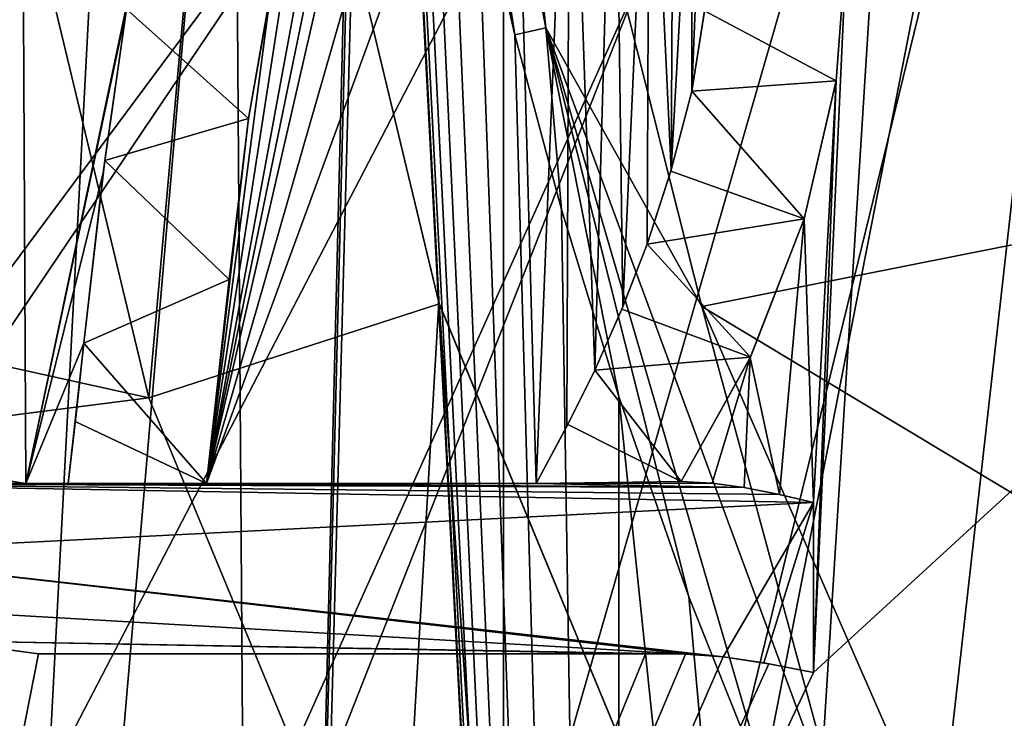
# Model space of a CAD drawing. Header units: millimetres. Extents: x -147 to 148, y -145 to 204.
# Tile 352 of 571: x 74.92 to 77.5, y -5.63 to -3.8. Entities that reach past the tile are written whole.
import ezdxf

# ---------------------------------------------------------------- set-up
doc = ezdxf.new("R2010")
doc.units = ezdxf.units.MM
doc.header["$LTSCALE"] = 26.699852
for name, color, linetype in [('1445', 7, 'CONTINUOUS'), ('1446', 7, 'CONTINUOUS'), ('1896', 7, 'CONTINUOUS'), ('1962', 7, 'CONTINUOUS'), ('1968', 7, 'CONTINUOUS'), ('1984', 7, 'CONTINUOUS'), ('1986', 7, 'CONTINUOUS'), ('1994', 7, 'CONTINUOUS'), ('1996', 7, 'CONTINUOUS'), ('1997', 7, 'CONTINUOUS'), ('2006', 7, 'CONTINUOUS'), ('2007', 7, 'CONTINUOUS'), ('2015', 7, 'CONTINUOUS'), ('743', 7, 'CONTINUOUS'), ('744', 7, 'CONTINUOUS'), ('764', 7, 'CONTINUOUS'), ('837', 7, 'CONTINUOUS'), ('853', 7, 'CONTINUOUS'), ('854', 7, 'CONTINUOUS'), ('855', 7, 'CONTINUOUS'), ('856', 7, 'CONTINUOUS'), ('864', 7, 'CONTINUOUS'), ('865', 7, 'CONTINUOUS'), ('866', 7, 'CONTINUOUS'), ('867', 7, 'CONTINUOUS'), ('868', 7, 'CONTINUOUS'), ('869', 7, 'CONTINUOUS'), ('870', 7, 'CONTINUOUS'), ('871', 7, 'CONTINUOUS'), ('872', 7, 'CONTINUOUS'), ('873', 7, 'CONTINUOUS'), ('874', 7, 'CONTINUOUS'), ('875', 7, 'CONTINUOUS'), ('882', 7, 'CONTINUOUS'), ('883', 7, 'CONTINUOUS'), ('884', 7, 'CONTINUOUS')]:
    doc.layers.add(name, color=color, linetype=linetype)

msp = doc.modelspace()

# ---------------------------------------------------------------- linework, layer by layer
at = {"layer": '1445', "color": 7, "linetype": 'CONTINUOUS', "true_color": 0xd8d8d8}
for points in [[(84.5858, -2.5858, 89.9), (73.0939, -14.0777, 89.9), (84.2845, -2.3753, 90.9857), (84.5858, -2.5858, 89.9)], [(73.0939, -14.0777, 89.9), (84.08, -2.4733, 91.2116), (84.2845, -2.3753, 90.9857), (73.0939, -14.0777, 89.9)], [(73.0939, -14.0777, 89.9), (83.8448, -2.6417, 91.3533), (84.08, -2.4733, 91.2116), (73.0939, -14.0777, 89.9)], [(73.0939, -14.0777, 89.9), (83.6089, -2.8555, 91.4), (83.8448, -2.6417, 91.3533), (73.0939, -14.0777, 89.9)], [(73.4886, -12.9759, 91.4), (83.6089, -2.8555, 91.4), (73.0939, -14.0777, 89.9), (73.4886, -12.9759, 91.4)]]:
    msp.add_3dface(points, dxfattribs=at)
at = {"layer": '1446', "color": 7, "linetype": 'CONTINUOUS', "true_color": 0xd8d8d8}
for points in [[(75.9223, -16.9061, 89.9), (73.0939, -14.0777, 89.9), (84.5858, -2.5858, 89.9), (75.9223, -16.9061, 89.9)], [(75.9223, -16.9061, 89.9), (84.5858, -2.5858, 89.9), (86, -6.8284, 89.9), (75.9223, -16.9061, 89.9)]]:
    msp.add_3dface(points, dxfattribs=at)
at = {"layer": '1896', "color": 7, "linetype": 'CONTINUOUS', "true_color": 0xd8d8d8}
for points in [[(20.75, 0, 26.9), (20.7086, -1.3008, 26.9), (81.4515, -22.5327, 26.9), (20.75, 0, 26.9)], [(74.0173, -18.037, 26.9), (20.75, 0, 26.9), (76.3112, -19.8349, 26.9), (74.0173, -18.037, 26.9)], [(76.3112, -19.8349, 26.9), (20.75, 0, 26.9), (78.8011, -21.339, 26.9), (76.3112, -19.8349, 26.9)], [(78.8011, -21.339, 26.9), (20.75, 0, 26.9), (81.4515, -22.5327, 26.9), (78.8011, -21.339, 26.9)], [(20.7086, -1.3008, 26.9), (20.5856, -2.6023, 26.9), (145.5, -45.5, 26.9), (20.7086, -1.3008, 26.9)], [(81.4515, -22.5327, 26.9), (20.7086, -1.3008, 26.9), (145.5, -45.5, 26.9), (81.4515, -22.5327, 26.9)], [(20.5856, -2.6023, 26.9), (20.3823, -3.8891, 26.9), (145.5, -45.5, 26.9), (20.5856, -2.6023, 26.9)], [(20.3823, -3.8891, 26.9), (20.0982, -5.1579, 26.9), (145.5, -45.5, 26.9), (20.3823, -3.8891, 26.9)], [(20.0982, -5.1579, 26.9), (19.7334, -6.4131, 26.9), (145.5, -45.5, 26.9), (20.0982, -5.1579, 26.9)]]:
    msp.add_3dface(points, dxfattribs=at)
at = {"layer": '1962', "color": 7, "linetype": 'CONTINUOUS', "true_color": 0xd8d8d8}
for points in [[(71.0848, -2.6271, 29.7804), (78.2, 0, 29.8263), (71.6199, -5.1997, 29.7355), (71.0848, -2.6271, 29.7804)], [(71.6199, -5.1997, 29.7355), (78.2, 0, 29.8263), (72.5021, -7.6719, 29.6923), (71.6199, -5.1997, 29.7355)], [(72.5021, -7.6719, 29.6923), (78.2, 0, 29.8263), (73.7139, -9.9978, 29.6517), (72.5021, -7.6719, 29.6923)], [(73.7139, -9.9978, 29.6517), (78.2, 0, 29.8263), (75.2338, -12.1364, 29.6144), (73.7139, -9.9978, 29.6517)], [(75.2338, -12.1364, 29.6144), (78.2, 0, 29.8263), (77.0348, -14.0488, 29.581), (75.2338, -12.1364, 29.6144)], [(78.2, 0, 29.8263), (78.2464, -1.0423, 29.8081), (77.0348, -14.0488, 29.581), (78.2, 0, 29.8263)], [(78.2464, -1.0423, 29.8081), (78.3827, -2.0686, 29.7901), (77.0348, -14.0488, 29.581), (78.2464, -1.0423, 29.8081)], [(78.3827, -2.0686, 29.7901), (78.6101, -3.0827, 29.7724), (77.0348, -14.0488, 29.581), (78.3827, -2.0686, 29.7901)], [(78.6101, -3.0827, 29.7724), (78.9252, -4.073, 29.7552), (77.0348, -14.0488, 29.581), (78.6101, -3.0827, 29.7724)], [(77.0348, -14.0488, 29.581), (78.9252, -4.073, 29.7552), (79.0824, -15.6965, 29.5523), (77.0348, -14.0488, 29.581)]]:
    msp.add_3dface(points, dxfattribs=at)
at = {"layer": '1968', "color": 7, "linetype": 'CONTINUOUS', "true_color": 0xd8d8d8}
for points in [[(70.9082, 0, 33.4644), (74.7106, -11.4689, 33.6646), (75.5708, -12.5368, 33.6832), (70.9082, 0, 33.4644)], [(70.9082, 0, 33.4644), (75.5708, -12.5368, 33.6832), (76.5028, -13.5378, 33.7007), (70.9082, 0, 33.4644)], [(70.9082, 0, 33.4644), (76.5028, -13.5378, 33.7007), (77.5072, -14.4717, 33.717), (70.9082, 0, 33.4644)], [(70.9082, 0, 33.4644), (77.5072, -14.4717, 33.717), (78, 0, 33.4644), (70.9082, 0, 33.4644)]]:
    msp.add_3dface(points, dxfattribs=at)
at = {"layer": '1984', "color": 7, "linetype": 'CONTINUOUS', "true_color": 0xd8d8d8}
for points in [[(71.0997, -2.7334, 39.3164), (78, 0, 39.3641), (71.3414, -4.0788, 39.2929), (71.0997, -2.7334, 39.3164)], [(71.3414, -4.0788, 39.2929), (78, 0, 39.3641), (71.6792, -5.4061, 39.2697), (71.3414, -4.0788, 39.2929)], [(71.6792, -5.4061, 39.2697), (78, 0, 39.3641), (72.109, -6.6995, 39.2472), (71.6792, -5.4061, 39.2697)], [(72.109, -6.6995, 39.2472), (78, 0, 39.3641), (72.6312, -7.9608, 39.2252), (72.109, -6.6995, 39.2472)], [(72.6312, -7.9608, 39.2252), (78, 0, 39.3641), (73.2368, -9.1734, 39.204), (72.6312, -7.9608, 39.2252)], [(73.2368, -9.1734, 39.204), (78, 0, 39.3641), (73.9258, -10.3374, 39.1837), (73.2368, -9.1734, 39.204)], [(73.9258, -10.3374, 39.1837), (78, 0, 39.3641), (74.6967, -11.4499, 39.1643), (73.9258, -10.3374, 39.1837)], [(74.6967, -11.4499, 39.1643), (78, 0, 39.3641), (75.5521, -12.5142, 39.1457), (74.6967, -11.4499, 39.1643)], [(75.5521, -12.5142, 39.1457), (78, 0, 39.3641), (76.4807, -13.5154, 39.1282), (75.5521, -12.5142, 39.1457)], [(76.4807, -13.5154, 39.1282), (78, 0, 39.3641), (77.4776, -14.4456, 39.112), (76.4807, -13.5154, 39.1282)], [(78, 0, 39.3641), (78.1823, -2.084, 39.3277), (77.4776, -14.4456, 39.112), (78, 0, 39.3641)], [(77.4776, -14.4456, 39.112), (78.1823, -2.084, 39.3277), (78.5385, -15.3032, 39.097), (77.4776, -14.4456, 39.112)]]:
    msp.add_3dface(points, dxfattribs=at)
at = {"layer": '1986', "color": 7, "linetype": 'CONTINUOUS', "true_color": 0xd8d8d8}
for points in [[(70.9081, 0, 42.9039), (74.6919, -11.4438, 43.1037), (75.5525, -12.5148, 43.1224), (70.9081, 0, 42.9039)], [(70.9081, 0, 42.9039), (75.5525, -12.5148, 43.1224), (75.8398, -0.8395, 42.9186), (70.9081, 0, 42.9039)], [(75.8398, -0.8395, 42.9186), (75.5525, -12.5148, 43.1224), (75.8422, -1.0915, 42.923), (75.8398, -0.8395, 42.9186)], [(75.8422, -1.0915, 42.923), (75.5525, -12.5148, 43.1224), (75.8513, -1.3613, 42.9277), (75.8422, -1.0915, 42.923)], [(75.5525, -12.5148, 43.1224), (76.4877, -13.5227, 43.14), (75.8513, -1.3613, 42.9277), (75.5525, -12.5148, 43.1224)], [(75.8513, -1.3613, 42.9277), (76.4877, -13.5227, 43.14), (75.8615, -1.552, 42.931), (75.8513, -1.3613, 42.9277)], [(75.8615, -1.552, 42.931), (76.4877, -13.5227, 43.14), (75.8681, -1.6498, 42.9327), (75.8615, -1.552, 42.931)], [(75.8681, -1.6498, 42.9327), (76.4877, -13.5227, 43.14), (75.8937, -1.9574, 42.9381), (75.8681, -1.6498, 42.9327)], [(75.8937, -1.9574, 42.9381), (76.4877, -13.5227, 43.14), (75.9296, -2.2849, 42.9438), (75.8937, -1.9574, 42.9381)], [(75.9296, -2.2849, 42.9438), (76.4877, -13.5227, 43.14), (75.9775, -2.6345, 42.9499), (75.9296, -2.2849, 42.9438)], [(75.9775, -2.6345, 42.9499), (76.4877, -13.5227, 43.14), (76.0397, -3.0085, 42.9564), (75.9775, -2.6345, 42.9499)], [(76.0397, -3.0085, 42.9564), (76.4877, -13.5227, 43.14), (76.1187, -3.4089, 42.9634), (76.0397, -3.0085, 42.9564)], [(76.1187, -3.4089, 42.9634), (76.4877, -13.5227, 43.14), (76.2176, -3.8374, 42.9709), (76.1187, -3.4089, 42.9634)], [(76.2176, -3.8374, 42.9709), (76.4877, -13.5227, 43.14), (76.34, -4.2956, 42.9789), (76.2176, -3.8374, 42.9709)], [(76.34, -4.2956, 42.9789), (76.4877, -13.5227, 43.14), (76.4901, -4.786, 42.9875), (76.34, -4.2956, 42.9789)], [(76.4877, -13.5227, 43.14), (77.4927, -14.4589, 43.1563), (76.4901, -4.786, 42.9875), (76.4877, -13.5227, 43.14)], [(76.4901, -4.786, 42.9875), (77.4927, -14.4589, 43.1563), (76.6737, -5.311, 42.9966), (76.4901, -4.786, 42.9875)], [(76.6737, -5.311, 42.9966), (77.4927, -14.4589, 43.1563), (76.897, -5.872, 43.0064), (76.6737, -5.311, 42.9966)]]:
    msp.add_3dface(points, dxfattribs=at)
at = {"layer": '1994', "color": 7, "linetype": 'CONTINUOUS', "true_color": 0xd8d8d8}
for points in [[(71.0997, -2.7334, 47.7726), (75.3, 0, 47.8204), (71.3414, -4.0788, 47.7492), (71.0997, -2.7334, 47.7726)], [(71.3414, -4.0788, 47.7492), (75.3, 0, 47.8204), (71.6792, -5.4061, 47.726), (71.3414, -4.0788, 47.7492)], [(71.6792, -5.4061, 47.726), (75.3, 0, 47.8204), (72.109, -6.6995, 47.7034), (71.6792, -5.4061, 47.726)], [(72.109, -6.6995, 47.7034), (75.3, 0, 47.8204), (72.6312, -7.9608, 47.6814), (72.109, -6.6995, 47.7034)], [(72.6312, -7.9608, 47.6814), (75.3, 0, 47.8204), (73.2368, -9.1734, 47.6602), (72.6312, -7.9608, 47.6814)], [(73.2368, -9.1734, 47.6602), (75.3, 0, 47.8204), (73.9258, -10.3374, 47.6399), (73.2368, -9.1734, 47.6602)], [(73.9258, -10.3374, 47.6399), (75.3, 0, 47.8204), (74.6967, -11.4499, 47.6205), (73.9258, -10.3374, 47.6399)], [(74.6967, -11.4499, 47.6205), (75.3, 0, 47.8204), (75.4804, -2.2959, 47.7803), (74.6967, -11.4499, 47.6205)], [(75.5521, -12.5142, 47.6019), (74.6967, -11.4499, 47.6205), (75.4804, -2.2959, 47.7803), (75.5521, -12.5142, 47.6019)], [(76.0184, -4.5393, 47.7411), (75.5521, -12.5142, 47.6019), (75.4804, -2.2959, 47.7803), (76.0184, -4.5393, 47.7411)], [(76.4807, -13.5154, 47.5844), (75.5521, -12.5142, 47.6019), (76.0184, -4.5393, 47.7411), (76.4807, -13.5154, 47.5844)], [(76.9008, -6.6709, 47.7039), (76.4807, -13.5154, 47.5844), (76.0184, -4.5393, 47.7411), (76.9008, -6.6709, 47.7039)]]:
    msp.add_3dface(points, dxfattribs=at)
at = {"layer": '1996', "color": 7, "linetype": 'CONTINUOUS', "true_color": 0xd8d8d8}
for points in [[(74.691, -2.4244, 52.9), (75.2587, -4.7892, 52.9), (75.481, -2.2996, 52.1), (74.691, -2.4244, 52.9)], [(75.481, -2.2996, 52.1), (75.2587, -4.7892, 52.9), (76.0195, -4.5425, 52.1), (75.481, -2.2996, 52.1)], [(75.2587, -4.7892, 52.9), (76.1892, -7.036, 52.9), (76.0195, -4.5425, 52.1), (75.2587, -4.7892, 52.9)], [(76.0195, -4.5425, 52.1), (76.1892, -7.036, 52.9), (76.9022, -6.6737, 52.1), (76.0195, -4.5425, 52.1)]]:
    msp.add_3dface(points, dxfattribs=at)
at = {"layer": '1997', "color": 7, "linetype": 'CONTINUOUS', "true_color": 0xd8d8d8}
for points in [[(76.0184, -4.5393, 47.7411), (75.4804, -2.2959, 47.7803), (75.481, -2.2996, 52.1), (76.0184, -4.5393, 47.7411)], [(76.0184, -4.5393, 47.7411), (75.481, -2.2996, 52.1), (76.0195, -4.5425, 52.1), (76.0184, -4.5393, 47.7411)], [(76.9008, -6.6709, 47.7039), (76.0184, -4.5393, 47.7411), (76.0195, -4.5425, 52.1), (76.9008, -6.6709, 47.7039)], [(76.9008, -6.6709, 47.7039), (76.0195, -4.5425, 52.1), (76.9022, -6.6737, 52.1), (76.9008, -6.6709, 47.7039)]]:
    msp.add_3dface(points, dxfattribs=at)
at = {"layer": '2006', "color": 7, "linetype": 'CONTINUOUS', "true_color": 0xd8d8d8}
for points in [[(74.691, -2.4244, 52.9), (66.7823, -2.9153, 52.9), (75.2587, -4.7892, 52.9), (74.691, -2.4244, 52.9)], [(66.7823, -2.9153, 52.9), (67.3308, -5.8021, 52.9), (75.2587, -4.7892, 52.9), (66.7823, -2.9153, 52.9)], [(75.2587, -4.7892, 52.9), (67.3308, -5.8021, 52.9), (76.1892, -7.036, 52.9), (75.2587, -4.7892, 52.9)]]:
    msp.add_3dface(points, dxfattribs=at)
at = {"layer": '2007', "color": 7, "linetype": 'CONTINUOUS', "true_color": 0xd8d8d8}
for points in [[(78.4524, -4.2025, 42.9), (77.898, -2.1336, 42.9), (76.1392, -2.2971, 42.9), (78.4524, -4.2025, 42.9)], [(76.7071, -4.5494, 42.9), (78.4524, -4.2025, 42.9), (76.1392, -2.2971, 42.9), (76.7071, -4.5494, 42.9)], [(79.358, -6.1447, 42.9), (78.4524, -4.2025, 42.9), (76.7071, -4.5494, 42.9), (79.358, -6.1447, 42.9)], [(77.6383, -6.6775, 42.9), (79.358, -6.1447, 42.9), (76.7071, -4.5494, 42.9), (77.6383, -6.6775, 42.9)]]:
    msp.add_3dface(points, dxfattribs=at)
at = {"layer": '2015', "color": 7, "linetype": 'CONTINUOUS', "true_color": 0xd8d8d8}
for points in [[(75.8615, -1.552, 42.931), (76.1187, -3.4089, 42.9634), (76.2176, -3.8374, 42.9709), (75.8615, -1.552, 42.931)], [(75.8615, -1.552, 42.931), (76.2176, -3.8374, 42.9709), (76.299, -3.8192, 42.931), (75.8615, -1.552, 42.931)], [(76.1392, -2.2971, 42.9), (75.8615, -1.552, 42.931), (76.299, -3.8192, 42.931), (76.1392, -2.2971, 42.9)], [(76.7071, -4.5494, 42.9), (76.1392, -2.2971, 42.9), (76.299, -3.8192, 42.931), (76.7071, -4.5494, 42.9)], [(76.2176, -3.8374, 42.9709), (76.34, -4.2956, 42.9789), (76.299, -3.8192, 42.931), (76.2176, -3.8374, 42.9709)], [(76.34, -4.2956, 42.9789), (76.4901, -4.786, 42.9875), (76.299, -3.8192, 42.931), (76.34, -4.2956, 42.9789)], [(76.4901, -4.786, 42.9875), (76.6737, -5.311, 42.9966), (76.299, -3.8192, 42.931), (76.4901, -4.786, 42.9875)], [(76.6737, -5.311, 42.9966), (76.897, -5.872, 43.0064), (76.299, -3.8192, 42.931), (76.6737, -5.311, 42.9966)], [(76.897, -5.872, 43.0064), (77.0966, -5.9838, 42.931), (76.299, -3.8192, 42.931), (76.897, -5.872, 43.0064)], [(77.0966, -5.9838, 42.931), (76.7071, -4.5494, 42.9), (76.299, -3.8192, 42.931), (77.0966, -5.9838, 42.931)], [(77.6383, -6.6775, 42.9), (76.7071, -4.5494, 42.9), (77.0966, -5.9838, 42.931), (77.6383, -6.6775, 42.9)]]:
    msp.add_3dface(points, dxfattribs=at)
at = {"layer": '743', "color": 7, "linetype": 'CONTINUOUS', "true_color": 0xd8d8d8}
for points in [[(76.1876, 19.012, 93.4), (76.1877, -19.0121, 93.4), (78.6788, 20.5929, 93.4), (76.1876, 19.012, 93.4)], [(76.1877, -19.0121, 93.4), (78.6789, -20.593, 93.4), (78.6788, 20.5929, 93.4), (76.1877, -19.0121, 93.4)], [(73.9139, 17.1313, 93.4), (73.914, -17.1314, 93.4), (76.1876, 19.012, 93.4), (73.9139, 17.1313, 93.4)], [(73.914, -17.1314, 93.4), (76.1877, -19.0121, 93.4), (76.1876, 19.012, 93.4), (73.914, -17.1314, 93.4)]]:
    msp.add_3dface(points, dxfattribs=at)
at = {"layer": '744', "color": 7, "linetype": 'CONTINUOUS', "true_color": 0xd8d8d8}
for points in [[(83.154, -1.4599, 91.4), (73.4886, -12.9759, 91.4), (83, 0.0015, 91.4), (83.154, -1.4599, 91.4)], [(83, 0.0015, 91.4), (73.4886, -12.9759, 91.4), (77, -5.5093, 91.4), (83, 0.0015, 91.4)], [(77.088, -3.5726, 91.4), (83, 0.0015, 91.4), (77, -5.5093, 91.4), (77.088, -3.5726, 91.4)], [(83.6089, -2.8555, 91.4), (73.4886, -12.9759, 91.4), (83.154, -1.4599, 91.4), (83.6089, -2.8555, 91.4)], [(74.8762, -2.9178, 91.4), (74.9202, -1.8339, 91.4), (74.8029, -4.9931, 91.4), (74.8762, -2.9178, 91.4)], [(74.8029, -4.9931, 91.4), (74.9202, -1.8339, 91.4), (74.9367, -5.0141, 91.4), (74.8029, -4.9931, 91.4)], [(74.9367, -5.0141, 91.4), (74.9202, -1.8339, 91.4), (75.2724, -3.4167, 91.4), (74.9367, -5.0141, 91.4)], [(76.0282, -2.8615, 91.4), (76.2132, -2.8243, 91.4), (75.4099, -5.0141, 91.4), (76.0282, -2.8615, 91.4)], [(75.4099, -5.0141, 91.4), (76.2132, -2.8243, 91.4), (76.2737, -5.0141, 91.4), (75.4099, -5.0141, 91.4)], [(76.2132, -2.8243, 91.4), (76.3617, -2.842, 91.4), (76.2737, -5.0141, 91.4), (76.2132, -2.8243, 91.4)], [(75.8776, -2.9728, 91.4), (76.0282, -2.8615, 91.4), (75.4099, -5.0141, 91.4), (75.8776, -2.9728, 91.4)], [(76.2737, -5.0141, 91.4), (76.3617, -2.842, 91.4), (76.3535, -4.8637, 91.4), (76.2737, -5.0141, 91.4)], [(76.3617, -2.842, 91.4), (76.4267, -4.7165, 91.4), (76.3535, -4.8637, 91.4), (76.3617, -2.842, 91.4)], [(76.4786, -2.8996, 91.4), (76.4267, -4.7165, 91.4), (76.3617, -2.842, 91.4), (76.4786, -2.8996, 91.4)], [(76.5003, -4.5506, 91.4), (76.4267, -4.7165, 91.4), (76.4786, -2.8996, 91.4), (76.5003, -4.5506, 91.4)], [(76.5705, -2.9911, 91.4), (76.5003, -4.5506, 91.4), (76.4786, -2.8996, 91.4), (76.5705, -2.9911, 91.4)], [(75.8102, -3.062, 91.4), (75.8776, -2.9728, 91.4), (75.4099, -5.0141, 91.4), (75.8102, -3.062, 91.4)], [(76.5645, -4.3866, 91.4), (76.5003, -4.5506, 91.4), (76.5705, -2.9911, 91.4), (76.5645, -4.3866, 91.4)], [(76.6273, -4.1914, 91.4), (76.5645, -4.3866, 91.4), (76.5705, -2.9911, 91.4), (76.6273, -4.1914, 91.4)], [(76.6336, -3.0928, 91.4), (76.6273, -4.1914, 91.4), (76.5705, -2.9911, 91.4), (76.6336, -3.0928, 91.4)], [(75.7512, -3.1648, 91.4), (75.8102, -3.062, 91.4), (75.4099, -5.0141, 91.4), (75.7512, -3.1648, 91.4)], [(76.6809, -3.2105, 91.4), (76.6273, -4.1914, 91.4), (76.6336, -3.0928, 91.4), (76.6809, -3.2105, 91.4)], [(75.6575, -3.4075, 91.4), (75.7512, -3.1648, 91.4), (75.4099, -5.0141, 91.4), (75.6575, -3.4075, 91.4)], [(76.6809, -3.9852, 91.4), (76.6273, -4.1914, 91.4), (76.6809, -3.2105, 91.4), (76.6809, -3.9852, 91.4)], [(76.7084, -3.325, 91.4), (76.6809, -3.9852, 91.4), (76.6809, -3.2105, 91.4), (76.7084, -3.325, 91.4)], [(76.7144, -3.7764, 91.4), (76.6809, -3.9852, 91.4), (76.7084, -3.325, 91.4), (76.7144, -3.7764, 91.4)], [(75.2004, -3.7706, 91.4), (74.9367, -5.0141, 91.4), (75.2724, -3.4167, 91.4), (75.2004, -3.7706, 91.4)], [(75.5783, -3.7214, 91.4), (75.6575, -3.4075, 91.4), (75.4099, -5.0141, 91.4), (75.5783, -3.7214, 91.4)], [(77.0596, -3.957, 91.4), (77.088, -3.5726, 91.4), (77, -5.5093, 91.4), (77.0596, -3.957, 91.4)], [(75.5199, -4.0567, 91.4), (75.5783, -3.7214, 91.4), (75.4099, -5.0141, 91.4), (75.5199, -4.0567, 91.4)], [(75.1393, -4.1994, 91.4), (74.9367, -5.0141, 91.4), (75.2004, -3.7706, 91.4), (75.1393, -4.1994, 91.4)], [(76.9755, -4.3201, 91.4), (77.0596, -3.957, 91.4), (77, -5.0636, 91.4), (76.9755, -4.3201, 91.4)], [(77, -5.0636, 91.4), (77.0596, -3.957, 91.4), (77, -5.5093, 91.4), (77, -5.0636, 91.4)], [(75.4635, -4.5271, 91.4), (75.5199, -4.0567, 91.4), (75.4099, -5.0141, 91.4), (75.4635, -4.5271, 91.4)], [(75.1393, -4.1994, 91.4), (75.0887, -4.6458, 91.4), (74.9367, -5.0141, 91.4), (75.1393, -4.1994, 91.4)], [(76.8344, -4.683, 91.4), (76.9755, -4.3201, 91.4), (76.911, -5.0426, 91.4), (76.8344, -4.683, 91.4)], [(76.911, -5.0426, 91.4), (76.9755, -4.3201, 91.4), (77, -5.0636, 91.4), (76.911, -5.0426, 91.4)], [(75.0468, -5.0141, 91.4), (74.9367, -5.0141, 91.4), (75.0887, -4.6458, 91.4), (75.0468, -5.0141, 91.4)], [(75.0681, -4.8323, 91.4), (75.0468, -5.0141, 91.4), (75.0887, -4.6458, 91.4), (75.0681, -4.8323, 91.4)], [(76.6534, -5.0086, 91.4), (76.8344, -4.683, 91.4), (76.7345, -5.0125, 91.4), (76.6534, -5.0086, 91.4)], [(76.7345, -5.0125, 91.4), (76.8344, -4.683, 91.4), (76.8185, -5.0246, 91.4), (76.7345, -5.0125, 91.4)], [(76.8185, -5.0246, 91.4), (76.8344, -4.683, 91.4), (76.911, -5.0426, 91.4), (76.8185, -5.0246, 91.4)], [(74.9697, -5.4598, 91.4), (73.4886, -12.9759, 91.4), (74.7254, -5.4276, 91.4), (74.9697, -5.4598, 91.4)], [(76.6645, -5.4607, 91.4), (73.4886, -12.9759, 91.4), (76.5598, -5.4598, 91.4), (76.6645, -5.4607, 91.4)], [(76.5598, -5.4598, 91.4), (73.4886, -12.9759, 91.4), (74.9697, -5.4598, 91.4), (76.5598, -5.4598, 91.4)], [(76.7637, -5.4681, 91.4), (73.4886, -12.9759, 91.4), (76.6645, -5.4607, 91.4), (76.7637, -5.4681, 91.4)], [(76.8829, -5.4862, 91.4), (73.4886, -12.9759, 91.4), (76.7637, -5.4681, 91.4), (76.8829, -5.4862, 91.4)], [(77, -5.5093, 91.4), (73.4886, -12.9759, 91.4), (76.8829, -5.4862, 91.4), (77, -5.5093, 91.4)]]:
    msp.add_3dface(points, dxfattribs=at)
at = {"layer": '764', "color": 7, "linetype": 'CONTINUOUS', "true_color": 0xd8d8d8}
for points in [[(77.088, -3.5726, 90.9), (77.0594, -3.958, 90.9), (76.7146, -3.775, 90.9), (77.088, -3.5726, 90.9)], [(75.5199, -4.0567, 90.9), (75.2004, -3.7706, 90.9), (75.5814, -3.7075, 90.9), (75.5199, -4.0567, 90.9)], [(75.1434, -4.1672, 90.9), (75.2004, -3.7706, 90.9), (75.5199, -4.0567, 90.9), (75.1434, -4.1672, 90.9)], [(76.7146, -3.775, 90.9), (77.0594, -3.958, 90.9), (76.6809, -3.9852, 90.9), (76.7146, -3.775, 90.9)], [(77.0594, -3.958, 90.9), (76.9755, -4.3201, 90.9), (76.6809, -3.9852, 90.9), (77.0594, -3.958, 90.9)], [(76.6809, -3.9852, 90.9), (76.9755, -4.3201, 90.9), (76.6264, -4.1946, 90.9), (76.6809, -3.9852, 90.9)], [(75.4689, -4.4787, 90.9), (75.1434, -4.1672, 90.9), (75.5199, -4.0567, 90.9), (75.4689, -4.4787, 90.9)], [(75.0887, -4.6458, 90.9), (75.1434, -4.1672, 90.9), (75.4689, -4.4787, 90.9), (75.0887, -4.6458, 90.9)], [(76.6264, -4.1946, 90.9), (76.9755, -4.3201, 90.9), (76.5645, -4.3866, 90.9), (76.6264, -4.1946, 90.9)], [(76.9755, -4.3201, 90.9), (76.8347, -4.6825, 90.9), (76.5645, -4.3866, 90.9), (76.9755, -4.3201, 90.9)], [(76.5645, -4.3866, 90.9), (76.8347, -4.6825, 90.9), (76.4977, -4.5569, 90.9), (76.5645, -4.3866, 90.9)], [(75.4099, -5.0141, 90.9), (75.0887, -4.6458, 90.9), (75.4689, -4.4787, 90.9), (75.4099, -5.0141, 90.9)], [(76.4977, -4.5569, 90.9), (76.8347, -4.6825, 90.9), (76.4267, -4.7165, 90.9), (76.4977, -4.5569, 90.9)], [(75.0659, -4.8508, 90.9), (75.0887, -4.6458, 90.9), (75.4099, -5.0141, 90.9), (75.0659, -4.8508, 90.9)], [(76.8347, -4.6825, 90.9), (76.6534, -5.0086, 90.9), (76.4267, -4.7165, 90.9), (76.8347, -4.6825, 90.9)], [(76.4267, -4.7165, 90.9), (76.6534, -5.0086, 90.9), (76.3561, -4.8587, 90.9), (76.4267, -4.7165, 90.9)], [(75.0468, -5.0141, 90.9), (75.0659, -4.8508, 90.9), (75.4099, -5.0141, 90.9), (75.0468, -5.0141, 90.9)], [(76.6534, -5.0086, 90.9), (76.2737, -5.0141, 90.9), (76.3561, -4.8587, 90.9), (76.6534, -5.0086, 90.9)], [(74.8019, -4.9928, 90.9), (74.9367, -5.0141, 90.9), (74.2325, -5.0141, 90.9), (74.8019, -4.9928, 90.9)], [(76.9105, -5.0425, 90.9), (77, -5.0636, 90.9), (74.2325, -5.0141, 90.9), (76.9105, -5.0425, 90.9)], [(74.2325, -5.0141, 90.9), (77, -5.0636, 90.9), (74.3624, -5.1976, 90.9), (74.2325, -5.0141, 90.9)], [(76.8185, -5.0246, 90.9), (76.9105, -5.0425, 90.9), (74.2325, -5.0141, 90.9), (76.8185, -5.0246, 90.9)], [(74.9367, -5.0141, 90.9), (76.8185, -5.0246, 90.9), (74.2325, -5.0141, 90.9), (74.9367, -5.0141, 90.9)], [(75.0468, -5.0141, 90.9), (76.8185, -5.0246, 90.9), (74.9367, -5.0141, 90.9), (75.0468, -5.0141, 90.9)], [(76.8185, -5.0246, 90.9), (75.0468, -5.0141, 90.9), (75.4099, -5.0141, 90.9), (76.8185, -5.0246, 90.9)], [(76.2737, -5.0141, 90.9), (76.8185, -5.0246, 90.9), (75.4099, -5.0141, 90.9), (76.2737, -5.0141, 90.9)], [(76.6534, -5.0086, 90.9), (76.7342, -5.0125, 90.9), (76.2737, -5.0141, 90.9), (76.6534, -5.0086, 90.9)], [(76.7342, -5.0125, 90.9), (76.8185, -5.0246, 90.9), (76.2737, -5.0141, 90.9), (76.7342, -5.0125, 90.9)], [(77, -5.0636, 90.9), (76.7637, -5.4681, 90.9), (74.3624, -5.1976, 90.9), (77, -5.0636, 90.9)], [(76.87, -5.484, 90.9), (76.7637, -5.4681, 90.9), (77, -5.0636, 90.9), (76.87, -5.484, 90.9)], [(77, -5.5093, 90.9), (76.87, -5.484, 90.9), (77, -5.0636, 90.9), (77, -5.5093, 90.9)], [(76.7637, -5.4681, 90.9), (76.6702, -5.4609, 90.9), (74.3624, -5.1976, 90.9), (76.7637, -5.4681, 90.9)], [(74.3624, -5.1976, 90.9), (76.6702, -5.4609, 90.9), (74.5253, -5.3368, 90.9), (74.3624, -5.1976, 90.9)], [(74.5253, -5.3368, 90.9), (76.6702, -5.4609, 90.9), (74.7198, -5.4261, 90.9), (74.5253, -5.3368, 90.9)], [(76.5598, -5.4598, 90.9), (74.9697, -5.4598, 90.9), (74.7198, -5.4261, 90.9), (76.5598, -5.4598, 90.9)], [(76.6702, -5.4609, 90.9), (76.5598, -5.4598, 90.9), (74.7198, -5.4261, 90.9), (76.6702, -5.4609, 90.9)]]:
    msp.add_3dface(points, dxfattribs=at)
at = {"layer": '837', "color": 7, "linetype": 'CONTINUOUS', "true_color": 0xd8d8d8}
for points in [[(74.9697, -5.4598, 90.9), (74.7254, -5.4276, 91.4), (74.7198, -5.4261, 90.9), (74.9697, -5.4598, 90.9)], [(74.9697, -5.4598, 91.4), (74.7254, -5.4276, 91.4), (74.9697, -5.4598, 90.9), (74.9697, -5.4598, 91.4)]]:
    msp.add_3dface(points, dxfattribs=at)
at = {"layer": '853', "color": 7, "linetype": 'CONTINUOUS', "true_color": 0xd8d8d8}
for points in [[(74.8029, -4.9931, 91.4), (74.9367, -5.0141, 91.4), (74.8019, -4.9928, 90.9), (74.8029, -4.9931, 91.4)], [(74.9367, -5.0141, 91.4), (74.9367, -5.0141, 90.9), (74.8019, -4.9928, 90.9), (74.9367, -5.0141, 91.4)]]:
    msp.add_3dface(points, dxfattribs=at)
at = {"layer": '854', "color": 7, "linetype": 'CONTINUOUS', "true_color": 0xd8d8d8}
for points in [[(74.9367, -5.0141, 91.4), (75.0468, -5.0141, 91.4), (75.0468, -5.0141, 90.9), (74.9367, -5.0141, 91.4)], [(74.9367, -5.0141, 91.4), (75.0468, -5.0141, 90.9), (74.9367, -5.0141, 90.9), (74.9367, -5.0141, 91.4)]]:
    msp.add_3dface(points, dxfattribs=at)
at = {"layer": '855', "color": 7, "linetype": 'CONTINUOUS', "true_color": 0xd8d8d8}
for points in [[(75.0681, -4.8323, 91.4), (75.0887, -4.6458, 91.4), (75.0659, -4.8508, 90.9), (75.0681, -4.8323, 91.4)], [(75.0887, -4.6458, 91.4), (75.0887, -4.6458, 90.9), (75.0659, -4.8508, 90.9), (75.0887, -4.6458, 91.4)], [(75.0468, -5.0141, 91.4), (75.0681, -4.8323, 91.4), (75.0468, -5.0141, 90.9), (75.0468, -5.0141, 91.4)], [(75.0681, -4.8323, 91.4), (75.0659, -4.8508, 90.9), (75.0468, -5.0141, 90.9), (75.0681, -4.8323, 91.4)]]:
    msp.add_3dface(points, dxfattribs=at)
at = {"layer": '856', "color": 7, "linetype": 'CONTINUOUS', "true_color": 0xd8d8d8}
for points in [[(75.1393, -4.1994, 91.4), (75.2004, -3.7706, 91.4), (75.1434, -4.1672, 90.9), (75.1393, -4.1994, 91.4)], [(75.2004, -3.7706, 91.4), (75.2004, -3.7706, 90.9), (75.1434, -4.1672, 90.9), (75.2004, -3.7706, 91.4)], [(75.1393, -4.1994, 91.4), (75.1434, -4.1672, 90.9), (75.0887, -4.6458, 90.9), (75.1393, -4.1994, 91.4)], [(75.0887, -4.6458, 91.4), (75.1393, -4.1994, 91.4), (75.0887, -4.6458, 90.9), (75.0887, -4.6458, 91.4)]]:
    msp.add_3dface(points, dxfattribs=at)
at = {"layer": '864', "color": 7, "linetype": 'CONTINUOUS', "true_color": 0xd8d8d8}
for points in [[(77.0596, -3.957, 91.4), (77.0594, -3.958, 90.9), (77.088, -3.5726, 90.9), (77.0596, -3.957, 91.4)], [(77.088, -3.5726, 91.4), (77.0596, -3.957, 91.4), (77.088, -3.5726, 90.9), (77.088, -3.5726, 91.4)], [(77.0596, -3.957, 91.4), (76.9755, -4.3201, 91.4), (77.0594, -3.958, 90.9), (77.0596, -3.957, 91.4)], [(76.9755, -4.3201, 91.4), (76.9755, -4.3201, 90.9), (77.0594, -3.958, 90.9), (76.9755, -4.3201, 91.4)]]:
    msp.add_3dface(points, dxfattribs=at)
at = {"layer": '865', "color": 7, "linetype": 'CONTINUOUS', "true_color": 0xd8d8d8}
for points in [[(76.9755, -4.3201, 91.4), (76.8344, -4.683, 91.4), (76.9755, -4.3201, 90.9), (76.9755, -4.3201, 91.4)], [(76.8344, -4.683, 91.4), (76.8347, -4.6825, 90.9), (76.9755, -4.3201, 90.9), (76.8344, -4.683, 91.4)], [(76.8344, -4.683, 91.4), (76.6534, -5.0086, 91.4), (76.8347, -4.6825, 90.9), (76.8344, -4.683, 91.4)], [(76.6534, -5.0086, 91.4), (76.6534, -5.0086, 90.9), (76.8347, -4.6825, 90.9), (76.6534, -5.0086, 91.4)]]:
    msp.add_3dface(points, dxfattribs=at)
at = {"layer": '866', "color": 7, "linetype": 'CONTINUOUS', "true_color": 0xd8d8d8}
for points in [[(76.6534, -5.0086, 91.4), (76.7345, -5.0125, 91.4), (76.6534, -5.0086, 90.9), (76.6534, -5.0086, 91.4)], [(76.7345, -5.0125, 91.4), (76.7342, -5.0125, 90.9), (76.6534, -5.0086, 90.9), (76.7345, -5.0125, 91.4)], [(76.7345, -5.0125, 91.4), (76.8185, -5.0246, 91.4), (76.7342, -5.0125, 90.9), (76.7345, -5.0125, 91.4)], [(76.8185, -5.0246, 91.4), (76.8185, -5.0246, 90.9), (76.7342, -5.0125, 90.9), (76.8185, -5.0246, 91.4)]]:
    msp.add_3dface(points, dxfattribs=at)
at = {"layer": '867', "color": 7, "linetype": 'CONTINUOUS', "true_color": 0xd8d8d8}
for points in [[(76.8185, -5.0246, 91.4), (76.911, -5.0426, 91.4), (76.8185, -5.0246, 90.9), (76.8185, -5.0246, 91.4)], [(76.911, -5.0426, 91.4), (76.9105, -5.0425, 90.9), (76.8185, -5.0246, 90.9), (76.911, -5.0426, 91.4)], [(76.911, -5.0426, 91.4), (77, -5.0636, 91.4), (76.9105, -5.0425, 90.9), (76.911, -5.0426, 91.4)], [(77, -5.0636, 91.4), (77, -5.0636, 90.9), (76.9105, -5.0425, 90.9), (77, -5.0636, 91.4)]]:
    msp.add_3dface(points, dxfattribs=at)
at = {"layer": '868', "color": 7, "linetype": 'CONTINUOUS', "true_color": 0xd8d8d8}
for points in [[(77, -5.0636, 91.4), (77, -5.5093, 91.4), (77, -5.5093, 90.9), (77, -5.0636, 91.4)], [(77, -5.0636, 91.4), (77, -5.5093, 90.9), (77, -5.0636, 90.9), (77, -5.0636, 91.4)]]:
    msp.add_3dface(points, dxfattribs=at)
at = {"layer": '869', "color": 7, "linetype": 'CONTINUOUS', "true_color": 0xd8d8d8}
for points in [[(76.8829, -5.4862, 91.4), (76.7637, -5.4681, 91.4), (76.87, -5.484, 90.9), (76.8829, -5.4862, 91.4)], [(76.7637, -5.4681, 91.4), (76.7637, -5.4681, 90.9), (76.87, -5.484, 90.9), (76.7637, -5.4681, 91.4)], [(76.8829, -5.4862, 91.4), (76.87, -5.484, 90.9), (77, -5.5093, 90.9), (76.8829, -5.4862, 91.4)], [(77, -5.5093, 91.4), (76.8829, -5.4862, 91.4), (77, -5.5093, 90.9), (77, -5.5093, 91.4)]]:
    msp.add_3dface(points, dxfattribs=at)
at = {"layer": '870', "color": 7, "linetype": 'CONTINUOUS', "true_color": 0xd8d8d8}
for points in [[(76.6645, -5.4607, 91.4), (76.5598, -5.4598, 91.4), (76.6702, -5.4609, 90.9), (76.6645, -5.4607, 91.4)], [(76.5598, -5.4598, 91.4), (76.5598, -5.4598, 90.9), (76.6702, -5.4609, 90.9), (76.5598, -5.4598, 91.4)], [(76.7637, -5.4681, 91.4), (76.6645, -5.4607, 91.4), (76.7637, -5.4681, 90.9), (76.7637, -5.4681, 91.4)], [(76.6645, -5.4607, 91.4), (76.6702, -5.4609, 90.9), (76.7637, -5.4681, 90.9), (76.6645, -5.4607, 91.4)]]:
    msp.add_3dface(points, dxfattribs=at)
at = {"layer": '871', "color": 7, "linetype": 'CONTINUOUS', "true_color": 0xd8d8d8}
for points in [[(76.5598, -5.4598, 91.4), (74.9697, -5.4598, 91.4), (76.5598, -5.4598, 90.9), (76.5598, -5.4598, 91.4)], [(74.9697, -5.4598, 91.4), (74.9697, -5.4598, 90.9), (76.5598, -5.4598, 90.9), (74.9697, -5.4598, 91.4)]]:
    msp.add_3dface(points, dxfattribs=at)
at = {"layer": '872', "color": 7, "linetype": 'CONTINUOUS', "true_color": 0xd8d8d8}
for points in [[(76.3535, -4.8637, 91.4), (76.4267, -4.7165, 91.4), (76.3561, -4.8587, 90.9), (76.3535, -4.8637, 91.4)], [(76.4267, -4.7165, 91.4), (76.4267, -4.7165, 90.9), (76.3561, -4.8587, 90.9), (76.4267, -4.7165, 91.4)], [(76.2737, -5.0141, 90.9), (76.3535, -4.8637, 91.4), (76.3561, -4.8587, 90.9), (76.2737, -5.0141, 90.9)], [(76.2737, -5.0141, 91.4), (76.3535, -4.8637, 91.4), (76.2737, -5.0141, 90.9), (76.2737, -5.0141, 91.4)]]:
    msp.add_3dface(points, dxfattribs=at)
at = {"layer": '873', "color": 7, "linetype": 'CONTINUOUS', "true_color": 0xd8d8d8}
for points in [[(76.5003, -4.5506, 91.4), (76.5645, -4.3866, 91.4), (76.4977, -4.5569, 90.9), (76.5003, -4.5506, 91.4)], [(76.5645, -4.3866, 91.4), (76.5645, -4.3866, 90.9), (76.4977, -4.5569, 90.9), (76.5645, -4.3866, 91.4)], [(76.4267, -4.7165, 91.4), (76.5003, -4.5506, 91.4), (76.4267, -4.7165, 90.9), (76.4267, -4.7165, 91.4)], [(76.5003, -4.5506, 91.4), (76.4977, -4.5569, 90.9), (76.4267, -4.7165, 90.9), (76.5003, -4.5506, 91.4)]]:
    msp.add_3dface(points, dxfattribs=at)
at = {"layer": '874', "color": 7, "linetype": 'CONTINUOUS', "true_color": 0xd8d8d8}
for points in [[(76.6273, -4.1914, 91.4), (76.6809, -3.9852, 91.4), (76.6264, -4.1946, 90.9), (76.6273, -4.1914, 91.4)], [(76.6809, -3.9852, 91.4), (76.6809, -3.9852, 90.9), (76.6264, -4.1946, 90.9), (76.6809, -3.9852, 91.4)], [(76.5645, -4.3866, 91.4), (76.6273, -4.1914, 91.4), (76.5645, -4.3866, 90.9), (76.5645, -4.3866, 91.4)], [(76.6273, -4.1914, 91.4), (76.6264, -4.1946, 90.9), (76.5645, -4.3866, 90.9), (76.6273, -4.1914, 91.4)]]:
    msp.add_3dface(points, dxfattribs=at)
at = {"layer": '875', "color": 7, "linetype": 'CONTINUOUS', "true_color": 0xd8d8d8}
for points in [[(76.7144, -3.7764, 91.4), (76.7146, -3.775, 90.9), (76.6809, -3.9852, 90.9), (76.7144, -3.7764, 91.4)], [(76.6809, -3.9852, 91.4), (76.7144, -3.7764, 91.4), (76.6809, -3.9852, 90.9), (76.6809, -3.9852, 91.4)]]:
    msp.add_3dface(points, dxfattribs=at)
at = {"layer": '882', "color": 7, "linetype": 'CONTINUOUS', "true_color": 0xd8d8d8}
for points in [[(75.5783, -3.7214, 91.4), (75.5199, -4.0567, 91.4), (75.5814, -3.7075, 90.9), (75.5783, -3.7214, 91.4)], [(75.5199, -4.0567, 91.4), (75.5199, -4.0567, 90.9), (75.5814, -3.7075, 90.9), (75.5199, -4.0567, 91.4)]]:
    msp.add_3dface(points, dxfattribs=at)
at = {"layer": '883', "color": 7, "linetype": 'CONTINUOUS', "true_color": 0xd8d8d8}
for points in [[(75.5199, -4.0567, 91.4), (75.4635, -4.5271, 91.4), (75.5199, -4.0567, 90.9), (75.5199, -4.0567, 91.4)], [(75.4635, -4.5271, 91.4), (75.4689, -4.4787, 90.9), (75.5199, -4.0567, 90.9), (75.4635, -4.5271, 91.4)], [(75.4635, -4.5271, 91.4), (75.4099, -5.0141, 91.4), (75.4689, -4.4787, 90.9), (75.4635, -4.5271, 91.4)], [(75.4099, -5.0141, 91.4), (75.4099, -5.0141, 90.9), (75.4689, -4.4787, 90.9), (75.4099, -5.0141, 91.4)]]:
    msp.add_3dface(points, dxfattribs=at)
at = {"layer": '884', "color": 7, "linetype": 'CONTINUOUS', "true_color": 0xd8d8d8}
for points in [[(75.4099, -5.0141, 91.4), (76.2737, -5.0141, 91.4), (75.4099, -5.0141, 90.9), (75.4099, -5.0141, 91.4)], [(76.2737, -5.0141, 91.4), (76.2737, -5.0141, 90.9), (75.4099, -5.0141, 90.9), (76.2737, -5.0141, 91.4)]]:
    msp.add_3dface(points, dxfattribs=at)

doc.saveas('drawing.dxf')
